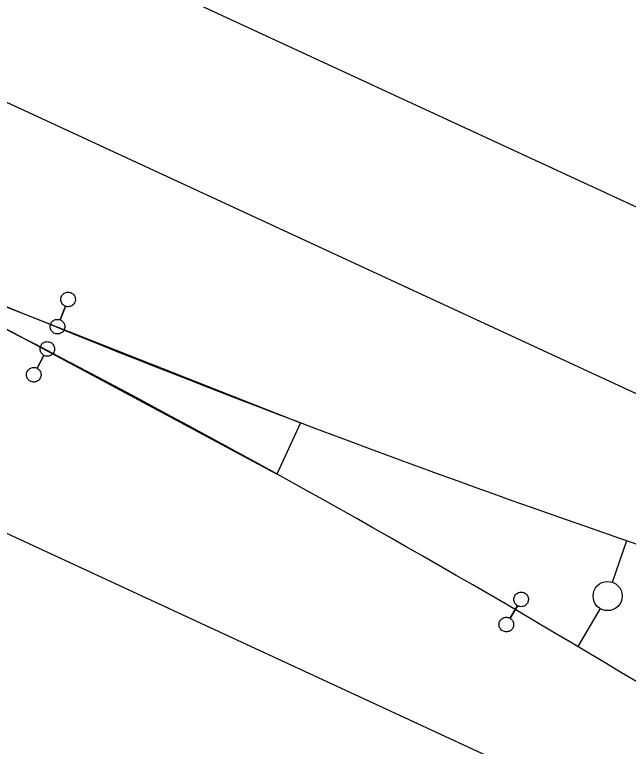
# Model space of a CAD drawing. Extents: x 6540402 to 6566579, y 5525343 to 5532423.
# Drawn here: x 6544539.62 to 6544560.65, y 5526302.13 to 5526327.19 of the extents above; entities that cross this region are included whole.
import ezdxf

# ---------------------------------------------------------------- set-up
doc = ezdxf.new("R2010")
doc.units = 0
for name, color, linetype in [('IR_ps_geometria', 7, 'Continuous'), ('TOR_PS_OPIS_T-ukresy', 7, 'Continuous'), ('TOR_PS_T-rozjazdy projektowane', 7, 'Continuous'), ('TOR_PS_T-tory projektowane', 7, 'Continuous')]:
    doc.layers.add(name, color=color, linetype=linetype)

msp = doc.modelspace()

# ---------------------------------------------------------------- linework, layer by layer
at = {"layer": 'IR_ps_geometria'}
for points in [[(6544541.267, 5526316.969), (6544541.176, 5526316.736), (6544541.206, 5526316.723), (6544541.233, 5526316.705), (6544541.258, 5526316.684), (6544541.28, 5526316.66), (6544541.299, 5526316.633), (6544541.314, 5526316.604), (6544541.325, 5526316.573), (6544541.332, 5526316.541), (6544541.335, 5526316.509), (6544541.333, 5526316.476), (6544541.328, 5526316.444), (6544541.318, 5526316.413), (6544541.304, 5526316.383), (6544541.286, 5526316.355), (6544541.265, 5526316.33), (6544541.241, 5526316.308), (6544541.214, 5526316.29), (6544541.185, 5526316.275), (6544541.154, 5526316.263), (6544541.122, 5526316.256), (6544541.09, 5526316.254), (6544541.057, 5526316.255), (6544541.025, 5526316.261), (6544540.994, 5526316.271), (6544540.964, 5526316.285), (6544540.937, 5526316.302), (6544540.912, 5526316.323), (6544540.89, 5526316.348), (6544540.871, 5526316.374), (6544540.856, 5526316.403), (6544540.845, 5526316.434), (6544540.838, 5526316.466), (6544540.835, 5526316.499), (6544540.836, 5526316.531), (6544540.842, 5526316.564), (6544540.852, 5526316.595), (6544540.866, 5526316.624), (6544540.884, 5526316.652), (6544540.905, 5526316.677), (6544540.929, 5526316.699), (6544540.956, 5526316.718), (6544540.985, 5526316.733), (6544541.015, 5526316.744), (6544541.047, 5526316.751), (6544541.08, 5526316.754), (6544541.113, 5526316.752), (6544541.145, 5526316.746), (6544541.176, 5526316.736), (6544541.358, 5526317.202), (6544541.329, 5526317.216), (6544541.301, 5526317.234), (6544541.276, 5526317.255), (6544541.254, 5526317.279), (6544541.235, 5526317.306), (6544541.22, 5526317.335), (6544541.209, 5526317.365), (6544541.202, 5526317.397), (6544541.199, 5526317.43), (6544541.201, 5526317.463), (6544541.207, 5526317.495), (6544541.216, 5526317.526), (6544541.23, 5526317.556), (6544541.248, 5526317.583), (6544541.269, 5526317.608), (6544541.293, 5526317.63), (6544541.32, 5526317.649), (6544541.349, 5526317.664), (6544541.38, 5526317.675), (6544541.412, 5526317.682), (6544541.444, 5526317.685), (6544541.477, 5526317.683), (6544541.509, 5526317.678), (6544541.54, 5526317.668), (6544541.57, 5526317.654), (6544541.597, 5526317.636), (6544541.622, 5526317.615), (6544541.645, 5526317.591), (6544541.663, 5526317.564), (6544541.678, 5526317.535), (6544541.689, 5526317.504), (6544541.696, 5526317.472), (6544541.699, 5526317.44), (6544541.698, 5526317.407), (6544541.692, 5526317.375), (6544541.682, 5526317.344), (6544541.668, 5526317.314), (6544541.651, 5526317.287), (6544541.629, 5526317.262), (6544541.605, 5526317.24), (6544541.579, 5526317.221), (6544541.549, 5526317.206), (6544541.519, 5526317.195), (6544541.487, 5526317.188), (6544541.454, 5526317.185), (6544541.422, 5526317.186), (6544541.389, 5526317.192), (6544541.358, 5526317.202)], [(6544541.267, 5526316.969), (6544541.176, 5526316.736), (6544541.206, 5526316.723), (6544541.233, 5526316.705), (6544541.258, 5526316.684), (6544541.28, 5526316.66), (6544541.299, 5526316.633), (6544541.314, 5526316.604), (6544541.325, 5526316.573), (6544541.332, 5526316.541), (6544541.335, 5526316.509), (6544541.333, 5526316.476), (6544541.328, 5526316.444), (6544541.318, 5526316.413), (6544541.304, 5526316.383), (6544541.286, 5526316.355), (6544541.265, 5526316.33), (6544541.241, 5526316.308), (6544541.214, 5526316.29), (6544541.185, 5526316.275), (6544541.154, 5526316.263), (6544541.122, 5526316.256), (6544541.09, 5526316.254), (6544541.057, 5526316.255), (6544541.025, 5526316.261), (6544540.994, 5526316.271), (6544540.964, 5526316.285), (6544540.937, 5526316.302), (6544540.912, 5526316.323), (6544540.89, 5526316.348), (6544540.871, 5526316.374), (6544540.856, 5526316.403), (6544540.845, 5526316.434), (6544540.838, 5526316.466), (6544540.835, 5526316.499), (6544540.836, 5526316.531), (6544540.842, 5526316.564), (6544540.852, 5526316.595), (6544540.866, 5526316.624), (6544540.884, 5526316.652), (6544540.905, 5526316.677), (6544540.929, 5526316.699), (6544540.956, 5526316.718), (6544540.985, 5526316.733), (6544541.015, 5526316.744), (6544541.047, 5526316.751), (6544541.08, 5526316.754), (6544541.113, 5526316.752), (6544541.145, 5526316.746), (6544541.176, 5526316.736), (6544541.358, 5526317.202), (6544541.329, 5526317.216), (6544541.301, 5526317.234), (6544541.276, 5526317.255), (6544541.254, 5526317.279), (6544541.235, 5526317.306), (6544541.22, 5526317.335), (6544541.209, 5526317.365), (6544541.202, 5526317.397), (6544541.199, 5526317.43), (6544541.201, 5526317.463), (6544541.207, 5526317.495), (6544541.216, 5526317.526), (6544541.23, 5526317.556), (6544541.248, 5526317.583), (6544541.269, 5526317.608), (6544541.293, 5526317.63), (6544541.32, 5526317.649), (6544541.349, 5526317.664), (6544541.38, 5526317.675), (6544541.412, 5526317.682), (6544541.444, 5526317.685), (6544541.477, 5526317.683), (6544541.509, 5526317.678), (6544541.54, 5526317.668), (6544541.57, 5526317.654), (6544541.597, 5526317.636), (6544541.622, 5526317.615), (6544541.645, 5526317.591), (6544541.663, 5526317.564), (6544541.678, 5526317.535), (6544541.689, 5526317.504), (6544541.696, 5526317.472), (6544541.699, 5526317.44), (6544541.698, 5526317.407), (6544541.692, 5526317.375), (6544541.682, 5526317.344), (6544541.668, 5526317.314), (6544541.651, 5526317.287), (6544541.629, 5526317.262), (6544541.605, 5526317.24), (6544541.579, 5526317.221), (6544541.549, 5526317.206), (6544541.519, 5526317.195), (6544541.487, 5526317.188), (6544541.454, 5526317.185), (6544541.422, 5526317.186), (6544541.389, 5526317.192), (6544541.358, 5526317.202)], [(6544541.267, 5526316.969), (6544541.176, 5526316.736), (6544541.206, 5526316.723), (6544541.233, 5526316.705), (6544541.258, 5526316.684), (6544541.28, 5526316.66), (6544541.299, 5526316.633), (6544541.314, 5526316.604), (6544541.325, 5526316.573), (6544541.332, 5526316.541), (6544541.335, 5526316.509), (6544541.333, 5526316.476), (6544541.328, 5526316.444), (6544541.318, 5526316.413), (6544541.304, 5526316.383), (6544541.286, 5526316.355), (6544541.265, 5526316.33), (6544541.241, 5526316.308), (6544541.214, 5526316.29), (6544541.185, 5526316.275), (6544541.154, 5526316.263), (6544541.122, 5526316.256), (6544541.09, 5526316.254), (6544541.057, 5526316.255), (6544541.025, 5526316.261), (6544540.994, 5526316.271), (6544540.964, 5526316.285), (6544540.937, 5526316.302), (6544540.912, 5526316.323), (6544540.89, 5526316.348), (6544540.871, 5526316.374), (6544540.856, 5526316.403), (6544540.845, 5526316.434), (6544540.838, 5526316.466), (6544540.835, 5526316.499), (6544540.836, 5526316.531), (6544540.842, 5526316.564), (6544540.852, 5526316.595), (6544540.866, 5526316.624), (6544540.884, 5526316.652), (6544540.905, 5526316.677), (6544540.929, 5526316.699), (6544540.956, 5526316.718), (6544540.985, 5526316.733), (6544541.015, 5526316.744), (6544541.047, 5526316.751), (6544541.08, 5526316.754), (6544541.113, 5526316.752), (6544541.145, 5526316.746), (6544541.176, 5526316.736), (6544541.358, 5526317.202), (6544541.329, 5526317.216), (6544541.301, 5526317.234), (6544541.276, 5526317.255), (6544541.254, 5526317.279), (6544541.235, 5526317.306), (6544541.22, 5526317.335), (6544541.209, 5526317.365), (6544541.202, 5526317.397), (6544541.199, 5526317.43), (6544541.201, 5526317.463), (6544541.207, 5526317.495), (6544541.216, 5526317.526), (6544541.23, 5526317.556), (6544541.248, 5526317.583), (6544541.269, 5526317.608), (6544541.293, 5526317.63), (6544541.32, 5526317.649), (6544541.349, 5526317.664), (6544541.38, 5526317.675), (6544541.412, 5526317.682), (6544541.444, 5526317.685), (6544541.477, 5526317.683), (6544541.509, 5526317.678), (6544541.54, 5526317.668), (6544541.57, 5526317.654), (6544541.597, 5526317.636), (6544541.622, 5526317.615), (6544541.645, 5526317.591), (6544541.663, 5526317.564), (6544541.678, 5526317.535), (6544541.689, 5526317.504), (6544541.696, 5526317.472), (6544541.699, 5526317.44), (6544541.698, 5526317.407), (6544541.692, 5526317.375), (6544541.682, 5526317.344), (6544541.668, 5526317.314), (6544541.651, 5526317.287), (6544541.629, 5526317.262), (6544541.605, 5526317.24), (6544541.579, 5526317.221), (6544541.549, 5526317.206), (6544541.519, 5526317.195), (6544541.487, 5526317.188), (6544541.454, 5526317.185), (6544541.422, 5526317.186), (6544541.389, 5526317.192), (6544541.358, 5526317.202)], [(6544541.267, 5526316.969), (6544541.176, 5526316.736), (6544541.206, 5526316.723), (6544541.233, 5526316.705), (6544541.258, 5526316.684), (6544541.28, 5526316.66), (6544541.299, 5526316.633), (6544541.314, 5526316.604), (6544541.325, 5526316.573), (6544541.332, 5526316.541), (6544541.335, 5526316.509), (6544541.333, 5526316.476), (6544541.328, 5526316.444), (6544541.318, 5526316.413), (6544541.304, 5526316.383), (6544541.286, 5526316.355), (6544541.265, 5526316.33), (6544541.241, 5526316.308), (6544541.214, 5526316.29), (6544541.185, 5526316.275), (6544541.154, 5526316.263), (6544541.122, 5526316.256), (6544541.09, 5526316.254), (6544541.057, 5526316.255), (6544541.025, 5526316.261), (6544540.994, 5526316.271), (6544540.964, 5526316.285), (6544540.937, 5526316.302), (6544540.912, 5526316.323), (6544540.89, 5526316.348), (6544540.871, 5526316.374), (6544540.856, 5526316.403), (6544540.845, 5526316.434), (6544540.838, 5526316.466), (6544540.835, 5526316.499), (6544540.836, 5526316.531), (6544540.842, 5526316.564), (6544540.852, 5526316.595), (6544540.866, 5526316.624), (6544540.884, 5526316.652), (6544540.905, 5526316.677), (6544540.929, 5526316.699), (6544540.956, 5526316.718), (6544540.985, 5526316.733), (6544541.015, 5526316.744), (6544541.047, 5526316.751), (6544541.08, 5526316.754), (6544541.113, 5526316.752), (6544541.145, 5526316.746), (6544541.176, 5526316.736), (6544541.358, 5526317.202), (6544541.329, 5526317.216), (6544541.301, 5526317.234), (6544541.276, 5526317.255), (6544541.254, 5526317.279), (6544541.235, 5526317.306), (6544541.22, 5526317.335), (6544541.209, 5526317.365), (6544541.202, 5526317.397), (6544541.199, 5526317.43), (6544541.201, 5526317.463), (6544541.207, 5526317.495), (6544541.216, 5526317.526), (6544541.23, 5526317.556), (6544541.248, 5526317.583), (6544541.269, 5526317.608), (6544541.293, 5526317.63), (6544541.32, 5526317.649), (6544541.349, 5526317.664), (6544541.38, 5526317.675), (6544541.412, 5526317.682), (6544541.444, 5526317.685), (6544541.477, 5526317.683), (6544541.509, 5526317.678), (6544541.54, 5526317.668), (6544541.57, 5526317.654), (6544541.597, 5526317.636), (6544541.622, 5526317.615), (6544541.645, 5526317.591), (6544541.663, 5526317.564), (6544541.678, 5526317.535), (6544541.689, 5526317.504), (6544541.696, 5526317.472), (6544541.699, 5526317.44), (6544541.698, 5526317.407), (6544541.692, 5526317.375), (6544541.682, 5526317.344), (6544541.668, 5526317.314), (6544541.651, 5526317.287), (6544541.629, 5526317.262), (6544541.605, 5526317.24), (6544541.579, 5526317.221), (6544541.549, 5526317.206), (6544541.519, 5526317.195), (6544541.487, 5526317.188), (6544541.454, 5526317.185), (6544541.422, 5526317.186), (6544541.389, 5526317.192), (6544541.358, 5526317.202)], [(6544540.504, 5526315.297), (6544540.621, 5526315.519), (6544540.593, 5526315.536), (6544540.567, 5526315.556), (6544540.545, 5526315.58), (6544540.526, 5526315.606), (6544540.51, 5526315.635), (6544540.498, 5526315.666), (6544540.49, 5526315.697), (6544540.487, 5526315.73), (6544540.488, 5526315.763), (6544540.493, 5526315.795), (6544540.502, 5526315.826), (6544540.515, 5526315.856), (6544540.533, 5526315.884), (6544540.553, 5526315.91), (6544540.577, 5526315.932), (6544540.603, 5526315.951), (6544540.632, 5526315.967), (6544540.663, 5526315.979), (6544540.694, 5526315.986), (6544540.727, 5526315.99), (6544540.76, 5526315.989), (6544540.792, 5526315.984), (6544540.823, 5526315.975), (6544540.853, 5526315.961), (6544540.881, 5526315.944), (6544540.906, 5526315.924), (6544540.929, 5526315.9), (6544540.948, 5526315.874), (6544540.964, 5526315.845), (6544540.976, 5526315.814), (6544540.983, 5526315.783), (6544540.987, 5526315.75), (6544540.986, 5526315.717), (6544540.981, 5526315.685), (6544540.971, 5526315.654), (6544540.958, 5526315.624), (6544540.941, 5526315.596), (6544540.921, 5526315.57), (6544540.897, 5526315.548), (6544540.87, 5526315.529), (6544540.842, 5526315.513), (6544540.811, 5526315.501), (6544540.779, 5526315.494), (6544540.747, 5526315.49), (6544540.714, 5526315.491), (6544540.682, 5526315.496), (6544540.65, 5526315.505), (6544540.621, 5526315.519), (6544540.388, 5526315.076), (6544540.416, 5526315.059), (6544540.441, 5526315.038), (6544540.464, 5526315.015), (6544540.483, 5526314.988), (6544540.499, 5526314.959), (6544540.511, 5526314.929), (6544540.518, 5526314.897), (6544540.522, 5526314.865), (6544540.521, 5526314.832), (6544540.516, 5526314.8), (6544540.507, 5526314.768), (6544540.493, 5526314.738), (6544540.476, 5526314.711), (6544540.456, 5526314.685), (6544540.432, 5526314.663), (6544540.405, 5526314.643), (6544540.377, 5526314.628), (6544540.346, 5526314.616), (6544540.314, 5526314.608), (6544540.282, 5526314.605), (6544540.249, 5526314.606), (6544540.217, 5526314.611), (6544540.186, 5526314.62), (6544540.156, 5526314.633), (6544540.128, 5526314.65), (6544540.102, 5526314.671), (6544540.08, 5526314.695), (6544540.061, 5526314.721), (6544540.045, 5526314.75), (6544540.033, 5526314.78), (6544540.026, 5526314.812), (6544540.022, 5526314.845), (6544540.023, 5526314.877), (6544540.028, 5526314.91), (6544540.037, 5526314.941), (6544540.051, 5526314.971), (6544540.068, 5526314.999), (6544540.088, 5526315.024), (6544540.112, 5526315.047), (6544540.138, 5526315.066), (6544540.167, 5526315.082), (6544540.198, 5526315.093), (6544540.229, 5526315.101), (6544540.262, 5526315.104), (6544540.295, 5526315.104), (6544540.327, 5526315.099), (6544540.358, 5526315.089), (6544540.388, 5526315.076)], [(6544540.504, 5526315.297), (6544540.621, 5526315.519), (6544540.593, 5526315.536), (6544540.567, 5526315.556), (6544540.545, 5526315.58), (6544540.526, 5526315.606), (6544540.51, 5526315.635), (6544540.498, 5526315.666), (6544540.49, 5526315.697), (6544540.487, 5526315.73), (6544540.488, 5526315.763), (6544540.493, 5526315.795), (6544540.502, 5526315.826), (6544540.515, 5526315.856), (6544540.533, 5526315.884), (6544540.553, 5526315.91), (6544540.577, 5526315.932), (6544540.603, 5526315.951), (6544540.632, 5526315.967), (6544540.663, 5526315.979), (6544540.694, 5526315.986), (6544540.727, 5526315.99), (6544540.76, 5526315.989), (6544540.792, 5526315.984), (6544540.823, 5526315.975), (6544540.853, 5526315.961), (6544540.881, 5526315.944), (6544540.906, 5526315.924), (6544540.929, 5526315.9), (6544540.948, 5526315.874), (6544540.964, 5526315.845), (6544540.976, 5526315.814), (6544540.983, 5526315.783), (6544540.987, 5526315.75), (6544540.986, 5526315.717), (6544540.981, 5526315.685), (6544540.971, 5526315.654), (6544540.958, 5526315.624), (6544540.941, 5526315.596), (6544540.921, 5526315.57), (6544540.897, 5526315.548), (6544540.87, 5526315.529), (6544540.842, 5526315.513), (6544540.811, 5526315.501), (6544540.779, 5526315.494), (6544540.747, 5526315.49), (6544540.714, 5526315.491), (6544540.682, 5526315.496), (6544540.65, 5526315.505), (6544540.621, 5526315.519), (6544540.388, 5526315.076), (6544540.416, 5526315.059), (6544540.441, 5526315.038), (6544540.464, 5526315.015), (6544540.483, 5526314.988), (6544540.499, 5526314.959), (6544540.511, 5526314.929), (6544540.518, 5526314.897), (6544540.522, 5526314.865), (6544540.521, 5526314.832), (6544540.516, 5526314.8), (6544540.507, 5526314.768), (6544540.493, 5526314.738), (6544540.476, 5526314.711), (6544540.456, 5526314.685), (6544540.432, 5526314.663), (6544540.405, 5526314.643), (6544540.377, 5526314.628), (6544540.346, 5526314.616), (6544540.314, 5526314.608), (6544540.282, 5526314.605), (6544540.249, 5526314.606), (6544540.217, 5526314.611), (6544540.186, 5526314.62), (6544540.156, 5526314.633), (6544540.128, 5526314.65), (6544540.102, 5526314.671), (6544540.08, 5526314.695), (6544540.061, 5526314.721), (6544540.045, 5526314.75), (6544540.033, 5526314.78), (6544540.026, 5526314.812), (6544540.022, 5526314.845), (6544540.023, 5526314.877), (6544540.028, 5526314.91), (6544540.037, 5526314.941), (6544540.051, 5526314.971), (6544540.068, 5526314.999), (6544540.088, 5526315.024), (6544540.112, 5526315.047), (6544540.138, 5526315.066), (6544540.167, 5526315.082), (6544540.198, 5526315.093), (6544540.229, 5526315.101), (6544540.262, 5526315.104), (6544540.295, 5526315.104), (6544540.327, 5526315.099), (6544540.358, 5526315.089), (6544540.388, 5526315.076)], [(6544540.504, 5526315.297), (6544540.621, 5526315.519), (6544540.593, 5526315.536), (6544540.567, 5526315.556), (6544540.545, 5526315.58), (6544540.526, 5526315.606), (6544540.51, 5526315.635), (6544540.498, 5526315.666), (6544540.49, 5526315.697), (6544540.487, 5526315.73), (6544540.488, 5526315.763), (6544540.493, 5526315.795), (6544540.502, 5526315.826), (6544540.515, 5526315.856), (6544540.533, 5526315.884), (6544540.553, 5526315.91), (6544540.577, 5526315.932), (6544540.603, 5526315.951), (6544540.632, 5526315.967), (6544540.663, 5526315.979), (6544540.694, 5526315.986), (6544540.727, 5526315.99), (6544540.76, 5526315.989), (6544540.792, 5526315.984), (6544540.823, 5526315.975), (6544540.853, 5526315.961), (6544540.881, 5526315.944), (6544540.906, 5526315.924), (6544540.929, 5526315.9), (6544540.948, 5526315.874), (6544540.964, 5526315.845), (6544540.976, 5526315.814), (6544540.983, 5526315.783), (6544540.987, 5526315.75), (6544540.986, 5526315.717), (6544540.981, 5526315.685), (6544540.971, 5526315.654), (6544540.958, 5526315.624), (6544540.941, 5526315.596), (6544540.921, 5526315.57), (6544540.897, 5526315.548), (6544540.87, 5526315.529), (6544540.842, 5526315.513), (6544540.811, 5526315.501), (6544540.779, 5526315.494), (6544540.747, 5526315.49), (6544540.714, 5526315.491), (6544540.682, 5526315.496), (6544540.65, 5526315.505), (6544540.621, 5526315.519), (6544540.388, 5526315.076), (6544540.416, 5526315.059), (6544540.441, 5526315.038), (6544540.464, 5526315.015), (6544540.483, 5526314.988), (6544540.499, 5526314.959), (6544540.511, 5526314.929), (6544540.518, 5526314.897), (6544540.522, 5526314.865), (6544540.521, 5526314.832), (6544540.516, 5526314.8), (6544540.507, 5526314.768), (6544540.493, 5526314.738), (6544540.476, 5526314.711), (6544540.456, 5526314.685), (6544540.432, 5526314.663), (6544540.405, 5526314.643), (6544540.377, 5526314.628), (6544540.346, 5526314.616), (6544540.314, 5526314.608), (6544540.282, 5526314.605), (6544540.249, 5526314.606), (6544540.217, 5526314.611), (6544540.186, 5526314.62), (6544540.156, 5526314.633), (6544540.128, 5526314.65), (6544540.102, 5526314.671), (6544540.08, 5526314.695), (6544540.061, 5526314.721), (6544540.045, 5526314.75), (6544540.033, 5526314.78), (6544540.026, 5526314.812), (6544540.022, 5526314.845), (6544540.023, 5526314.877), (6544540.028, 5526314.91), (6544540.037, 5526314.941), (6544540.051, 5526314.971), (6544540.068, 5526314.999), (6544540.088, 5526315.024), (6544540.112, 5526315.047), (6544540.138, 5526315.066), (6544540.167, 5526315.082), (6544540.198, 5526315.093), (6544540.229, 5526315.101), (6544540.262, 5526315.104), (6544540.295, 5526315.104), (6544540.327, 5526315.099), (6544540.358, 5526315.089), (6544540.388, 5526315.076)], [(6544540.504, 5526315.297), (6544540.621, 5526315.519), (6544540.593, 5526315.536), (6544540.567, 5526315.556), (6544540.545, 5526315.58), (6544540.526, 5526315.606), (6544540.51, 5526315.635), (6544540.498, 5526315.666), (6544540.49, 5526315.697), (6544540.487, 5526315.73), (6544540.488, 5526315.763), (6544540.493, 5526315.795), (6544540.502, 5526315.826), (6544540.515, 5526315.856), (6544540.533, 5526315.884), (6544540.553, 5526315.91), (6544540.577, 5526315.932), (6544540.603, 5526315.951), (6544540.632, 5526315.967), (6544540.663, 5526315.979), (6544540.694, 5526315.986), (6544540.727, 5526315.99), (6544540.76, 5526315.989), (6544540.792, 5526315.984), (6544540.823, 5526315.975), (6544540.853, 5526315.961), (6544540.881, 5526315.944), (6544540.906, 5526315.924), (6544540.929, 5526315.9), (6544540.948, 5526315.874), (6544540.964, 5526315.845), (6544540.976, 5526315.814), (6544540.983, 5526315.783), (6544540.987, 5526315.75), (6544540.986, 5526315.717), (6544540.981, 5526315.685), (6544540.971, 5526315.654), (6544540.958, 5526315.624), (6544540.941, 5526315.596), (6544540.921, 5526315.57), (6544540.897, 5526315.548), (6544540.87, 5526315.529), (6544540.842, 5526315.513), (6544540.811, 5526315.501), (6544540.779, 5526315.494), (6544540.747, 5526315.49), (6544540.714, 5526315.491), (6544540.682, 5526315.496), (6544540.65, 5526315.505), (6544540.621, 5526315.519), (6544540.388, 5526315.076), (6544540.416, 5526315.059), (6544540.441, 5526315.038), (6544540.464, 5526315.015), (6544540.483, 5526314.988), (6544540.499, 5526314.959), (6544540.511, 5526314.929), (6544540.518, 5526314.897), (6544540.522, 5526314.865), (6544540.521, 5526314.832), (6544540.516, 5526314.8), (6544540.507, 5526314.768), (6544540.493, 5526314.738), (6544540.476, 5526314.711), (6544540.456, 5526314.685), (6544540.432, 5526314.663), (6544540.405, 5526314.643), (6544540.377, 5526314.628), (6544540.346, 5526314.616), (6544540.314, 5526314.608), (6544540.282, 5526314.605), (6544540.249, 5526314.606), (6544540.217, 5526314.611), (6544540.186, 5526314.62), (6544540.156, 5526314.633), (6544540.128, 5526314.65), (6544540.102, 5526314.671), (6544540.08, 5526314.695), (6544540.061, 5526314.721), (6544540.045, 5526314.75), (6544540.033, 5526314.78), (6544540.026, 5526314.812), (6544540.022, 5526314.845), (6544540.023, 5526314.877), (6544540.028, 5526314.91), (6544540.037, 5526314.941), (6544540.051, 5526314.971), (6544540.068, 5526314.999), (6544540.088, 5526315.024), (6544540.112, 5526315.047), (6544540.138, 5526315.066), (6544540.167, 5526315.082), (6544540.198, 5526315.093), (6544540.229, 5526315.101), (6544540.262, 5526315.104), (6544540.295, 5526315.104), (6544540.327, 5526315.099), (6544540.358, 5526315.089), (6544540.388, 5526315.076)], [(6544556.719, 5526306.73), (6544556.845, 5526306.946), (6544556.818, 5526306.964), (6544556.794, 5526306.986), (6544556.772, 5526307.01), (6544556.754, 5526307.038), (6544556.74, 5526307.067), (6544556.73, 5526307.098), (6544556.724, 5526307.13), (6544556.722, 5526307.163), (6544556.724, 5526307.196), (6544556.731, 5526307.228), (6544556.741, 5526307.258), (6544556.756, 5526307.288), (6544556.774, 5526307.315), (6544556.796, 5526307.339), (6544556.821, 5526307.361), (6544556.848, 5526307.379), (6544556.878, 5526307.393), (6544556.909, 5526307.403), (6544556.941, 5526307.409), (6544556.973, 5526307.411), (6544557.006, 5526307.409), (6544557.038, 5526307.402), (6544557.069, 5526307.392), (6544557.098, 5526307.377), (6544557.125, 5526307.359), (6544557.15, 5526307.337), (6544557.171, 5526307.312), (6544557.189, 5526307.285), (6544557.203, 5526307.255), (6544557.214, 5526307.224), (6544557.22, 5526307.192), (6544557.222, 5526307.16), (6544557.219, 5526307.127), (6544557.213, 5526307.095), (6544557.202, 5526307.064), (6544557.187, 5526307.035), (6544557.169, 5526307.008), (6544557.147, 5526306.983), (6544557.123, 5526306.962), (6544557.095, 5526306.944), (6544557.066, 5526306.93), (6544557.035, 5526306.919), (6544557.003, 5526306.913), (6544556.97, 5526306.911), (6544556.938, 5526306.914), (6544556.905, 5526306.92), (6544556.875, 5526306.931), (6544556.845, 5526306.946), (6544556.592, 5526306.514), (6544556.62, 5526306.496), (6544556.644, 5526306.474), (6544556.665, 5526306.449), (6544556.683, 5526306.422), (6544556.698, 5526306.393), (6544556.708, 5526306.362), (6544556.714, 5526306.33), (6544556.716, 5526306.297), (6544556.714, 5526306.264), (6544556.707, 5526306.232), (6544556.696, 5526306.201), (6544556.682, 5526306.172), (6544556.663, 5526306.145), (6544556.642, 5526306.121), (6544556.617, 5526306.099), (6544556.59, 5526306.081), (6544556.56, 5526306.067), (6544556.529, 5526306.057), (6544556.497, 5526306.051), (6544556.464, 5526306.049), (6544556.432, 5526306.051), (6544556.4, 5526306.058), (6544556.369, 5526306.068), (6544556.34, 5526306.083), (6544556.313, 5526306.101), (6544556.288, 5526306.123), (6544556.267, 5526306.148), (6544556.249, 5526306.175), (6544556.234, 5526306.204), (6544556.224, 5526306.236), (6544556.218, 5526306.268), (6544556.216, 5526306.3), (6544556.218, 5526306.333), (6544556.225, 5526306.365), (6544556.236, 5526306.396), (6544556.25, 5526306.425), (6544556.269, 5526306.452), (6544556.29, 5526306.477), (6544556.315, 5526306.498), (6544556.342, 5526306.516), (6544556.372, 5526306.53), (6544556.403, 5526306.541), (6544556.435, 5526306.547), (6544556.468, 5526306.549), (6544556.5, 5526306.546), (6544556.532, 5526306.54), (6544556.563, 5526306.529), (6544556.592, 5526306.514)]]:
    msp.add_lwpolyline(points, close=True, dxfattribs=at)
at = {"layer": 'TOR_PS_OPIS_T-ukresy'}
for p, q in [((6544560.099, 5526307.749), (6544560.59, 5526309.177)), ((6544559.681, 5526306.846), (6544558.91, 5526305.548))]:
    msp.add_line(p, q, dxfattribs=at)
msp.add_circle((6544559.937, 5526307.276), 0.5, dxfattribs=at)
at = {"layer": 'TOR_PS_T-rozjazdy projektowane'}
msp.add_lwpolyline([(6544524.405, 5526323.717), (6544533.955, 5526319.298), (6544549.415, 5526313.211), (6544548.603, 5526311.454), (6544533.955, 5526319.298)], close=True, dxfattribs=at)
at = {"layer": 'TOR_PS_T-tory projektowane'}
for p, q in [((6544787.599, 5526215.712), (6544430.04, 5526381.152)), ((6544585.98, 5526302.609), (6544428.343, 5526375.546)), ((6544580.353, 5526290.447), (6544419.748, 5526364.758))]:
    msp.add_line(p, q, dxfattribs=at)
for centre, start, end in [((6544364.713, 5525978.58), 58.83019, 65.17038), ((6544684.097, 5526668.854), 245.17038, 251.51057)]:
    msp.add_arc(centre, 380.291, start, end, dxfattribs=at)

doc.saveas('drawing.dxf')
